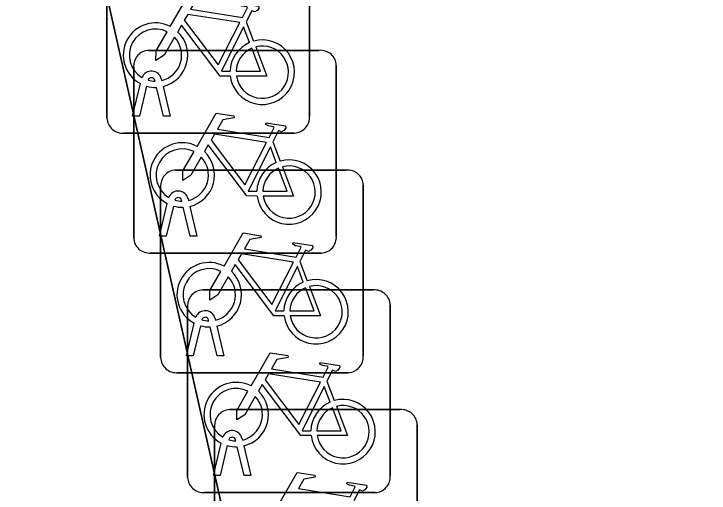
# Model space of a CAD drawing. Extents: x 161772 to 163126, y 383092 to 383917.
# Drawn here: x 163080.167 to 163083.594, y 383687.608 to 383689.97 of the extents above; entities that cross this region are included whole.
import ezdxf

# ---------------------------------------------------------------- set-up
doc = ezdxf.new("R2010")
doc.units = 0
for name, color, linetype in [('IMGEO_Fietsenrek', 7, 'Continuous'), ('IMGEO_Pand', 7, 'Continuous'), ('IMGEO_Voetpad_open', 7, 'Continuous')]:
    doc.layers.add(name, color=color, linetype=linetype)

msp = doc.modelspace()

# ---------------------------------------------------------------- linework, layer by layer
at = {"layer": 'IMGEO_Fietsenrek'}
for p, q in [((163080.6255, 383689.4569), (163080.6255, 383690.2978)), ((163080.6255, 383690.2978), (163080.6255, 383689.4569)), ((163081.6245, 383690.3071), (163081.6245, 383689.4662)), ((163081.6245, 383689.4662), (163081.6245, 383690.3071)), ((163081.3122, 383689.9312), (163081.3485, 383689.836)), ((163080.8319, 383689.7905), (163081.6728, 383689.7905)), ((163081.6728, 383689.7905), (163080.8319, 383689.7905)), ((163080.7575, 383688.8659), (163080.7575, 383689.7068)), ((163080.7575, 383689.7068), (163080.7575, 383688.8659)), ((163081.7565, 383689.7161), (163081.7565, 383688.8752)), ((163081.7565, 383688.8752), (163081.7565, 383689.7161)), ((163080.7525, 383689.4663), (163080.7908, 383689.6263)), ((163080.8629, 383689.6379), (163080.8619, 383689.6422)), ((163080.8936, 383689.6494), (163080.8954, 383689.6415)), ((163080.8212, 383689.6141), (163080.7859, 383689.4663)), ((163080.904, 383689.4663), (163080.8701, 383689.608)), ((163080.9024, 383689.6123), (163080.9374, 383689.4663)), ((163080.7859, 383689.4663), (163080.7525, 383689.4663)), ((163080.9374, 383689.4663), (163080.904, 383689.4663)), ((163081.5501, 383689.3825), (163080.7092, 383689.3825)), ((163080.7092, 383689.3825), (163081.5501, 383689.3825)), ((163081.4442, 383689.3402), (163081.4805, 383689.245)), ((163080.9649, 383689.2005), (163081.8058, 383689.2005)), ((163081.8058, 383689.2005), (163080.9649, 383689.2005)), ((163080.8905, 383688.2759), (163080.8905, 383689.1168)), ((163080.8905, 383689.1168), (163080.8905, 383688.2759)), ((163081.8895, 383689.1261), (163081.8895, 383688.2852)), ((163081.8895, 383688.2852), (163081.8895, 383689.1261)), ((163080.9949, 383689.0469), (163080.9939, 383689.0512)), ((163081.0256, 383689.0584), (163081.0274, 383689.0505)), ((163080.8845, 383688.8753), (163080.9228, 383689.0353)), ((163080.9532, 383689.0231), (163080.9179, 383688.8753)), ((163081.036, 383688.8753), (163081.0021, 383689.017)), ((163081.0344, 383689.0213), (163081.0694, 383688.8753)), ((163080.9179, 383688.8753), (163080.8845, 383688.8753)), ((163081.0694, 383688.8753), (163081.036, 383688.8753)), ((163081.6821, 383688.7915), (163080.8412, 383688.7915)), ((163080.8412, 383688.7915), (163081.6821, 383688.7915)), ((163081.5772, 383688.7502), (163081.6135, 383688.655)), ((163081.0979, 383688.6095), (163081.9388, 383688.6095)), ((163081.9388, 383688.6095), (163081.0979, 383688.6095)), ((163082.0225, 383688.5351), (163082.0225, 383687.6942)), ((163082.0225, 383687.6942), (163082.0225, 383688.5351)), ((163081.0235, 383687.6849), (163081.0235, 383688.5258)), ((163081.0235, 383688.5258), (163081.0235, 383687.6849)), ((163081.1279, 383688.4569), (163081.1269, 383688.4612)), ((163081.1586, 383688.4684), (163081.1604, 383688.4605)), ((163081.0175, 383688.2853), (163081.0558, 383688.4453)), ((163081.0862, 383688.4331), (163081.0509, 383688.2853)), ((163081.169, 383688.2853), (163081.1351, 383688.427)), ((163081.1674, 383688.4313), (163081.2024, 383688.2853)), ((163081.0509, 383688.2853), (163081.0175, 383688.2853)), ((163081.2024, 383688.2853), (163081.169, 383688.2853)), ((163081.8151, 383688.2015), (163080.9742, 383688.2015)), ((163080.9742, 383688.2015), (163081.8151, 383688.2015)), ((163081.7102, 383688.1592), (163081.7465, 383688.064)), ((163081.2309, 383688.0195), (163082.0718, 383688.0195)), ((163082.0718, 383688.0195), (163081.2309, 383688.0195)), ((163082.1555, 383687.9451), (163082.1555, 383687.1042)), ((163082.1555, 383687.1042), (163082.1555, 383687.9451)), ((163081.1565, 383687.0949), (163081.1565, 383687.9358)), ((163081.1565, 383687.9358), (163081.1565, 383687.0949)), ((163081.2916, 383687.8774), (163081.2934, 383687.8695)), ((163081.1505, 383687.6943), (163081.1888, 383687.8543)), ((163081.2192, 383687.8421), (163081.1839, 383687.6943)), ((163081.2609, 383687.8659), (163081.2599, 383687.8702)), ((163081.3004, 383687.8403), (163081.3354, 383687.6943)), ((163081.302, 383687.6943), (163081.2681, 383687.836)), ((163081.1839, 383687.6943), (163081.1505, 383687.6943)), ((163081.3354, 383687.6943), (163081.302, 383687.6943)), ((163081.9481, 383687.6105), (163081.1072, 383687.6105)), ((163081.1072, 383687.6105), (163081.9481, 383687.6105))]:
    msp.add_line(p, q, dxfattribs=at)
for points in [[(163080.9381, 383689.9082), (163081.0328, 383690.0717), (163081.119, 383690.0579), (163081.1207, 383690.0492), (163081.0646, 383690.0383), (163081.0384, 383689.993), (163081.2936, 383689.9522)], [(163081.2936, 383689.9522), (163081.3186, 383690.001), (163081.3135, 383690.005), (163081.2903, 383690.0087), (163081.2776, 383690.0162), (163081.2766, 383690.0193), (163081.2788, 383690.0239), (163081.3736, 383690.0088), (163081.3759, 383689.9985), (163081.3665, 383689.9861), (163081.3541, 383689.9797), (163081.3396, 383689.9859), (163081.3122, 383689.9312)], [(163081.2807, 383689.927), (163081.0239, 383689.968), (163081.0072, 383689.9392), (163081.1742, 383689.7189), (163081.2807, 383689.927)], [(163081.2338, 383689.6635), (163081.1841, 383689.6636), (163080.9934, 383689.9153), (163080.9744, 383689.8825)], [(163081.3287, 383689.829), (163081.2994, 383689.9058), (163081.19, 383689.6877), (163081.2327, 383689.6876)], [(163080.9588, 383689.8557), (163080.9072, 383689.7665), (163080.8673, 383689.7405), (163080.8685, 383689.788), (163080.923, 383689.8822)], [(163081.2627, 383689.6875), (163081.3826, 383689.6873), (163081.3394, 383689.8009)], [(163081.3592, 383689.8078), (163081.4142, 383689.6632), (163081.2641, 383689.6635)], [(163081.0701, 383689.3172), (163081.1648, 383689.4807), (163081.251, 383689.4669), (163081.2527, 383689.4582), (163081.1966, 383689.4473), (163081.1704, 383689.402), (163081.4256, 383689.3612)], [(163081.4256, 383689.3612), (163081.4506, 383689.41), (163081.4455, 383689.414), (163081.4223, 383689.4177), (163081.4096, 383689.4252), (163081.4086, 383689.4283), (163081.4108, 383689.4329), (163081.5056, 383689.4178), (163081.5079, 383689.4075), (163081.4985, 383689.3951), (163081.4861, 383689.3887), (163081.4716, 383689.3949), (163081.4442, 383689.3402)], [(163081.4127, 383689.336), (163081.1559, 383689.377), (163081.1392, 383689.3482), (163081.3062, 383689.1279), (163081.4127, 383689.336)], [(163081.3658, 383689.0725), (163081.3161, 383689.0726), (163081.1254, 383689.3243), (163081.1064, 383689.2915)], [(163081.4607, 383689.238), (163081.4314, 383689.3148), (163081.322, 383689.0967), (163081.3647, 383689.0966)], [(163081.0908, 383689.2647), (163081.0392, 383689.1755), (163080.9993, 383689.1495), (163081.0005, 383689.197), (163081.055, 383689.2912)], [(163081.4912, 383689.2168), (163081.5462, 383689.0722), (163081.3961, 383689.0725)], [(163081.3947, 383689.0965), (163081.5146, 383689.0963), (163081.4714, 383689.2099)], [(163081.2031, 383688.7272), (163081.2978, 383688.8907), (163081.384, 383688.8769), (163081.3857, 383688.8682), (163081.3296, 383688.8573), (163081.3034, 383688.812), (163081.5586, 383688.7712)], [(163081.5586, 383688.7712), (163081.5836, 383688.82), (163081.5785, 383688.824), (163081.5553, 383688.8277), (163081.5426, 383688.8352), (163081.5416, 383688.8383), (163081.5438, 383688.8429), (163081.6386, 383688.8278), (163081.6409, 383688.8175), (163081.6315, 383688.8051), (163081.6191, 383688.7987), (163081.6046, 383688.8049), (163081.5772, 383688.7502)], [(163081.5457, 383688.746), (163081.2889, 383688.787), (163081.2722, 383688.7582), (163081.4392, 383688.5379), (163081.5457, 383688.746)], [(163081.4988, 383688.4825), (163081.4491, 383688.4826), (163081.2584, 383688.7343), (163081.2394, 383688.7015)], [(163081.2238, 383688.6747), (163081.1722, 383688.5855), (163081.1323, 383688.5595), (163081.1335, 383688.607), (163081.188, 383688.7012)], [(163081.5937, 383688.648), (163081.5644, 383688.7248), (163081.455, 383688.5067), (163081.4977, 383688.5066)], [(163081.5277, 383688.5065), (163081.6476, 383688.5063), (163081.6044, 383688.6199)], [(163081.6242, 383688.6268), (163081.6792, 383688.4822), (163081.5291, 383688.4825)], [(163081.3361, 383688.1362), (163081.4308, 383688.2997), (163081.517, 383688.2859), (163081.5187, 383688.2772), (163081.4626, 383688.2663), (163081.4364, 383688.221), (163081.6916, 383688.1802)], [(163081.6916, 383688.1802), (163081.7166, 383688.229), (163081.7115, 383688.233), (163081.6883, 383688.2367), (163081.6756, 383688.2442), (163081.6746, 383688.2473), (163081.6768, 383688.2519), (163081.7716, 383688.2368), (163081.7739, 383688.2265), (163081.7645, 383688.2141), (163081.7521, 383688.2077), (163081.7376, 383688.2139), (163081.7102, 383688.1592)], [(163081.6787, 383688.155), (163081.4219, 383688.196), (163081.4052, 383688.1672), (163081.5722, 383687.9469), (163081.6787, 383688.155)], [(163081.6318, 383687.8915), (163081.5821, 383687.8916), (163081.3914, 383688.1433), (163081.3724, 383688.1105)], [(163081.7267, 383688.057), (163081.6974, 383688.1338), (163081.588, 383687.9157), (163081.6307, 383687.9156)], [(163081.3568, 383688.0837), (163081.3052, 383687.9945), (163081.2653, 383687.9685), (163081.2665, 383688.016), (163081.321, 383688.1102)], [(163081.6607, 383687.9155), (163081.7806, 383687.9153), (163081.7374, 383688.0289)], [(163081.7572, 383688.0358), (163081.8122, 383687.8912), (163081.6621, 383687.8915)], [(163081.4691, 383687.5462), (163081.5638, 383687.7097), (163081.65, 383687.6959), (163081.6517, 383687.6872), (163081.5956, 383687.6763), (163081.5694, 383687.631), (163081.8246, 383687.5902)], [(163081.8246, 383687.5902), (163081.8496, 383687.639), (163081.8445, 383687.643), (163081.8213, 383687.6467), (163081.8086, 383687.6542), (163081.8076, 383687.6573), (163081.8098, 383687.6619), (163081.9046, 383687.6468), (163081.9069, 383687.6365), (163081.8975, 383687.6241), (163081.8851, 383687.6177), (163081.8706, 383687.6239), (163081.8432, 383687.5692)]]:
    msp.add_lwpolyline(points, dxfattribs=at)
for centre, radius, start, end in [((163080.8651, 383689.7669), 0.159, 62.6766, 242.1369), ((163080.8651, 383689.7669), 0.129, 63.3192, 238.903), ((163080.8651, 383689.7669), 0.159, 283.5766, 46.6042), ((163080.8651, 383689.7669), 0.129, 283.6043, 43.4302), ((163081.3917, 383689.6829), 0.159, 113.3408, 178.3217), ((163081.3917, 383689.6829), 0.159, 187.0065, 105.7708), ((163081.3917, 383689.6829), 0.129, 113.923, 177.9556), ((163081.3917, 383689.6829), 0.129, 188.6715, 104.5883), ((163080.8352, 383689.7126), 0.0779, 92.4484, 184.2845), ((163080.8352, 383689.7126), 0.0779, 92.4484, 184.2845), ((163081.6786, 383689.7128), 0.0779, 2.4484, 94.2845), ((163081.6786, 383689.7128), 0.0779, 2.4484, 94.2845), ((163080.8449, 383689.6383), 0.0499, 12.8025, 158.6934), ((163080.8449, 383689.6383), 0.0174, 12.8025, 163.4502), ((163080.8651, 383689.7669), 0.129, 253.415, 269.0204), ((163080.8651, 383689.7669), 0.159, 253.9967, 271.7867), ((163080.7034, 383689.4602), 0.0779, 182.4484, 274.2845), ((163080.7034, 383689.4602), 0.0779, 182.4484, 274.2845), ((163081.5468, 383689.4604), 0.0779, 272.4484, 4.2845), ((163081.5468, 383689.4604), 0.0779, 272.4484, 4.2845), ((163080.9971, 383689.1759), 0.159, 62.6766, 242.1369), ((163080.9971, 383689.1759), 0.129, 63.3192, 238.903), ((163080.9971, 383689.1759), 0.159, 283.5766, 46.6042), ((163080.9971, 383689.1759), 0.129, 283.6043, 43.4302), ((163081.5237, 383689.0919), 0.159, 187.0065, 105.7708), ((163081.5237, 383689.0919), 0.159, 113.3408, 178.3217), ((163081.5237, 383689.0919), 0.129, 188.6715, 104.5883), ((163080.9682, 383689.1226), 0.0779, 92.4484, 184.2845), ((163080.9682, 383689.1226), 0.0779, 92.4484, 184.2845), ((163081.5237, 383689.0919), 0.129, 113.923, 177.9556), ((163081.8116, 383689.1228), 0.0779, 2.4484, 94.2845), ((163081.8116, 383689.1228), 0.0779, 2.4484, 94.2845), ((163080.9769, 383689.0473), 0.0499, 12.8025, 158.6934), ((163080.9769, 383689.0473), 0.0174, 12.8025, 163.4502), ((163080.9971, 383689.1759), 0.129, 253.415, 269.0204), ((163080.9971, 383689.1759), 0.159, 253.9967, 271.7867), ((163081.6788, 383688.8694), 0.0779, 272.4484, 4.2845), ((163081.6788, 383688.8694), 0.0779, 272.4484, 4.2845), ((163080.8354, 383688.8692), 0.0779, 182.4484, 274.2845), ((163080.8354, 383688.8692), 0.0779, 182.4484, 274.2845), ((163081.1301, 383688.5859), 0.159, 62.6766, 242.1369), ((163081.1301, 383688.5859), 0.129, 63.3192, 238.903), ((163081.1301, 383688.5859), 0.159, 283.5766, 46.6042), ((163081.1301, 383688.5859), 0.129, 283.6043, 43.4302), ((163081.6567, 383688.5019), 0.159, 113.3408, 178.3217), ((163081.6567, 383688.5019), 0.159, 187.0065, 105.7708), ((163081.6567, 383688.5019), 0.129, 188.6715, 104.5883), ((163081.1012, 383688.5316), 0.0779, 92.4484, 184.2845), ((163081.1012, 383688.5316), 0.0779, 92.4484, 184.2845), ((163081.6567, 383688.5019), 0.129, 113.923, 177.9556), ((163081.9446, 383688.5318), 0.0779, 2.4484, 94.2845), ((163081.9446, 383688.5318), 0.0779, 2.4484, 94.2845), ((163081.1099, 383688.4573), 0.0499, 12.8025, 158.6934), ((163081.1099, 383688.4573), 0.0174, 12.8025, 163.4502), ((163081.1301, 383688.5859), 0.129, 253.415, 269.0204), ((163081.1301, 383688.5859), 0.159, 253.9967, 271.7867), ((163080.9684, 383688.2792), 0.0779, 182.4484, 274.2845), ((163080.9684, 383688.2792), 0.0779, 182.4484, 274.2845), ((163081.8118, 383688.2794), 0.0779, 272.4484, 4.2845), ((163081.8118, 383688.2794), 0.0779, 272.4484, 4.2845), ((163081.2631, 383687.9949), 0.159, 62.6766, 242.1369), ((163081.2631, 383687.9949), 0.129, 63.3192, 238.903), ((163081.2631, 383687.9949), 0.129, 283.6043, 43.4302), ((163081.2631, 383687.9949), 0.159, 283.5766, 46.6042), ((163081.7897, 383687.9109), 0.159, 113.3408, 178.3217), ((163081.7897, 383687.9109), 0.159, 187.0065, 105.7708), ((163081.2342, 383687.9416), 0.0779, 92.4484, 184.2845), ((163081.2342, 383687.9416), 0.0779, 92.4484, 184.2845), ((163081.7897, 383687.9109), 0.129, 113.923, 177.9556), ((163081.7897, 383687.9109), 0.129, 188.6715, 104.5883), ((163082.0776, 383687.9418), 0.0779, 2.4484, 94.2845), ((163082.0776, 383687.9418), 0.0779, 2.4484, 94.2845), ((163081.2429, 383687.8663), 0.0499, 12.8025, 158.6934), ((163081.2429, 383687.8663), 0.0174, 12.8025, 163.4502), ((163081.2631, 383687.9949), 0.159, 253.9967, 271.7867), ((163081.2631, 383687.9949), 0.129, 253.415, 269.0204), ((163081.1014, 383687.6882), 0.0779, 182.4484, 274.2845), ((163081.1014, 383687.6882), 0.0779, 182.4484, 274.2845), ((163081.9448, 383687.6884), 0.0779, 272.4484, 4.2845), ((163081.9448, 383687.6884), 0.0779, 272.4484, 4.2845)]:
    msp.add_arc(centre, radius, start, end, dxfattribs=at)
at = {"layer": 'IMGEO_Pand'}
msp.add_lwpolyline([(163078.539, 383699.313), (163066.681, 383696.654), (163062.197, 383666.331), (163060.118, 383658.944), (163069.345, 383656.181), (163076.875, 383657.883), (163076.568, 383659.239), (163079.181, 383659.807), (163083.584, 383660.817), (163084.374, 383661.171), (163084.912, 383661.736), (163085.219, 383662.508), (163085.21, 383663.319), (163082.122, 383677.458), (163083.4, 383677.745)], close=True, dxfattribs=at)
at = {"layer": 'IMGEO_Voetpad_open'}
msp.add_lwpolyline([(163091.086, 383659.624), (163091.045, 383659.901), (163086.855, 383678.511), (163082.538, 383697.507), (163082.427, 383698.051), (163081.953, 383700.113), (163078.539, 383699.313), (163083.4, 383677.745), (163084.811, 383671.462), (163084.98, 383670.696), (163085.584, 383668.031), (163085.768, 383667.184), (163086.363, 383664.494), (163086.55, 383663.671), (163087.176, 383661.007), (163087.329, 383660.249), (163087.356, 383652.363)], dxfattribs=at)

doc.saveas('drawing.dxf')
